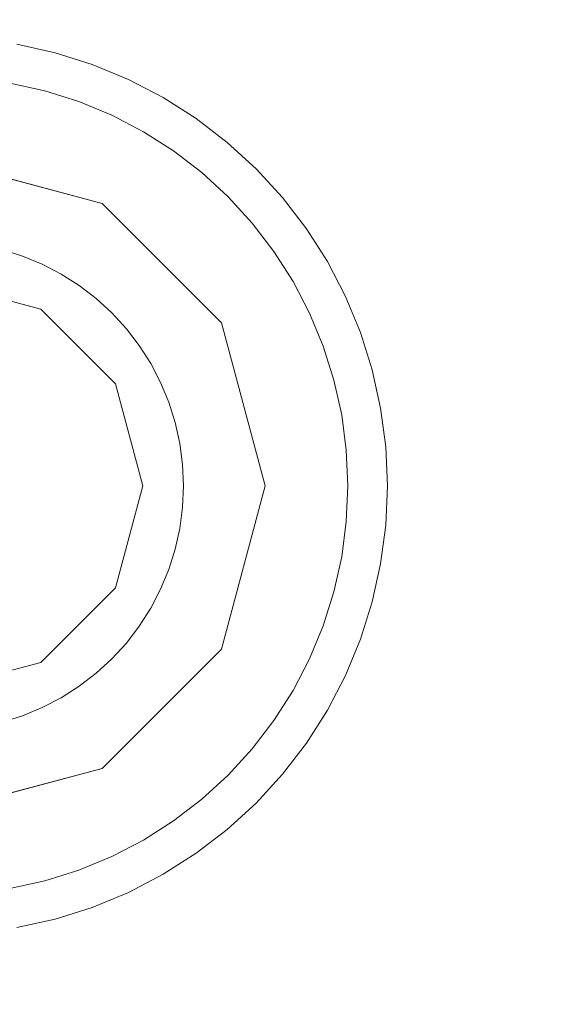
# Model space of a CAD drawing. Header units: inches. Extents: x -412 to -304, y -62 to 18.
# Tile 733 of 809: x -350.542 to -350.286, y -3.253 to -2.778. Entities that reach past the tile are written whole.
import ezdxf

# ---------------------------------------------------------------- set-up
doc = ezdxf.new("R2010")
doc.units = ezdxf.units.IN
doc.header["$LTSCALE"] = 32
doc.header["$MEASUREMENT"] = 0
for name, color, linetype, lineweight in [('Black', 7, 'Continuous', 18), ('DashLine', 7, 'Continuous', 13), ('Drawing', 7, 'Continuous', 18), ('Metal_HtAdjMech', 7, 'Continuous', 18), ('Metal_MP', 7, 'Continuous', 5), ('None', 7, 'Continuous', 18), ('SolidLine', 7, 'Continuous', 15), ('Wood_1-H', 7, 'Continuous', 13)]:
    doc.layers.add(name, color=color, linetype=linetype, lineweight=lineweight)

# ---------------------------------------------------------------- blocks, each defined once
blk = doc.blocks.new('Group-20')
at = {"layer": 'Black'}
for points in [[(-34.54794, 16.53613, 28.9791), (34.54794, 16.53613, 28.9791), (34.54794, -16.53613, 28.9791), (-34.54794, -16.53613, 28.9791)], [(-34.54794, 16.53613, 27.70079), (34.54794, 16.53613, 27.70079), (34.54794, -16.53613, 27.70079), (-34.54794, -16.53613, 27.70079)]]:
    blk.add_3dface(points, dxfattribs=at)
at = {"layer": 'Wood_1-H'}
for points in [[(-35.96494, 17.95313, 28.99879), (35.96494, 17.95313, 28.99879), (35.96494, -17.95313, 28.99879), (-35.96494, -17.95313, 28.99879)], [(-35.96494, 17.95313, 28.9791), (35.96494, 17.95313, 28.9791), (35.96494, -17.95313, 28.9791), (-35.96494, -17.95313, 28.9791)]]:
    blk.add_3dface(points, dxfattribs=at)
blk = doc.blocks.new('MP-Leg-502-89 (3D)')
at = {"layer": 'Metal_MP', "invisible_edges": 8}
for points in [[(-1.84436, 0.25, 5.29509), (-19.27102, 0.25, 1.8125), (-19.27102, -0.25, 1.8125), (-1.84436, -0.25, 5.29509)], [(-1.84436, -0.25, 2.30255), (-19.27102, -0.25, 0.3125), (-19.27102, 0.25, 0.3125), (-1.84436, 0.25, 2.30255)]]:
    blk.add_3dface(points, dxfattribs=at)
at = {"layer": 'Metal_MP'}
for points in [[(-1.84436, 0.25, 5.29509), (-1.84436, 0.25, 2.30255), (-19.27102, 0.25, 0.3125), (-19.27102, 0.25, 1.8125)], [(-1.84436, -0.25, 2.30255), (-1.84436, -0.25, 5.29509), (-19.27102, -0.25, 1.8125), (-19.27102, -0.25, 0.3125)]]:
    blk.add_3dface(points, dxfattribs=at)
blk = doc.blocks.new('MPHtAdjLeg-16-NoCable (3D)')
at = {"layer": 'DashLine', "color": 7, "xscale": -1, "rotation": 120}
blk.add_blockref('MP-Leg-502-89 (3D)', (0, 0), dxfattribs=at)
blk = doc.blocks.new('MpHtAdjBase-3 (3D)')
at = {"layer": 'Black', "color": 7}
blk.add_blockref('MPHtAdjLeg-16-NoCable (3D)', (-21.55512, 0), dxfattribs=at)
blk = doc.blocks.new('TIEndPipe-500 (3D)')
at = {"layer": 'Black'}
for points, invisible_edges in [([(-0.95518, 7.60976, -0.07874), (-0.96539, 7.60842, -0.07874), (-0.98248, 7.70535, -0.07874), (-0.96375, 7.70781, -0.07874)], 10), ([(-0.98248, 7.70535, -0.07874), (-0.98248, 7.70535, -0.01969), (-0.96375, 7.70781, -0.01969), (-0.96375, 7.70781, -0.07874)], 5), ([(-0.96375, 7.70781, -0.01969), (-0.98248, 7.70535, -0.01969), (-0.97916, 7.68653), (-0.96209, 7.68878)], 10), ([(-0.96375, 7.70781, -0.07874), (-0.94488, 7.70864, -0.07874), (-0.94488, 7.61021, -0.07874), (-0.95518, 7.60976, -0.07874)], 10), ([(-0.96375, 7.70781, -0.07874), (-0.96375, 7.70781, -0.01969), (-0.94488, 7.70864, -0.01969), (-0.94488, 7.70864, -0.07874)], 5), ([(-0.94488, 7.70864, -0.01969), (-0.96375, 7.70781, -0.01969), (-0.96209, 7.68878), (-0.94488, 7.68953)], 10), ([(-0.93459, 7.60976, -0.07874), (-0.94488, 7.61021, -0.07874), (-0.94488, 7.70864, -0.07874), (-0.92601, 7.70781, -0.07874)], 10), ([(-0.94488, 7.70864, -0.07874), (-0.94488, 7.70864, -0.01969), (-0.92601, 7.70781, -0.01969), (-0.92601, 7.70781, -0.07874)], 5), ([(-0.92601, 7.70781, -0.01969), (-0.94488, 7.70864, -0.01969), (-0.94488, 7.68953), (-0.92767, 7.68878)], 10), ([(-0.92601, 7.70781, -0.07874), (-0.90728, 7.70535, -0.07874), (-0.92437, 7.60842, -0.07874), (-0.93459, 7.60976, -0.07874)], 10), ([(-0.90728, 7.70535, -0.01969), (-0.92601, 7.70781, -0.01969), (-0.92767, 7.68878), (-0.9106, 7.68653)], 10), ([(-0.92601, 7.70781, -0.07874), (-0.92601, 7.70781, -0.01969), (-0.90728, 7.70535, -0.01969), (-0.90728, 7.70535, -0.07874)], 5), ([(-0.97545, 7.60619, -0.07874), (-0.98528, 7.60309, -0.07874), (-1.01894, 7.69558, -0.07874), (-1.00093, 7.70126, -0.07874)], 10), ([(-1.01894, 7.69558, -0.07874), (-1.01894, 7.69558, -0.01969), (-1.00093, 7.70126, -0.01969), (-1.00093, 7.70126, -0.07874)], 5), ([(-1.00093, 7.70126, -0.01969), (-1.01894, 7.69558, -0.01969), (-1.01241, 7.67762), (-0.99598, 7.6828)], 10), ([(-1.00093, 7.70126, -0.07874), (-0.98248, 7.70535, -0.07874), (-0.96539, 7.60842, -0.07874), (-0.97545, 7.60619, -0.07874)], 10), ([(-1.00093, 7.70126, -0.07874), (-1.00093, 7.70126, -0.01969), (-0.98248, 7.70535, -0.01969), (-0.98248, 7.70535, -0.07874)], 5), ([(-0.98248, 7.70535, -0.01969), (-1.00093, 7.70126, -0.01969), (-0.99598, 7.6828), (-0.97916, 7.68653)], 10), ([(-0.91431, 7.60619, -0.07874), (-0.92437, 7.60842, -0.07874), (-0.90728, 7.70535, -0.07874), (-0.88884, 7.70126, -0.07874)], 10), ([(-0.88884, 7.70126, -0.07874), (-0.87082, 7.69558, -0.07874), (-0.90449, 7.60309, -0.07874), (-0.91431, 7.60619, -0.07874)], 10), ([(-0.88884, 7.70126, -0.01969), (-0.90728, 7.70535, -0.01969), (-0.9106, 7.68653), (-0.89378, 7.6828)], 10), ([(-0.90728, 7.70535, -0.07874), (-0.90728, 7.70535, -0.01969), (-0.88884, 7.70126, -0.01969), (-0.88884, 7.70126, -0.07874)], 5), ([(-0.87082, 7.69558, -0.01969), (-0.88884, 7.70126, -0.01969), (-0.89378, 7.6828), (-0.87736, 7.67762)], 10), ([(-0.88884, 7.70126, -0.07874), (-0.88884, 7.70126, -0.01969), (-0.87082, 7.69558, -0.01969), (-0.87082, 7.69558, -0.07874)], 5), ([(-0.98528, 7.60309, -0.07874), (-0.9948, 7.59915, -0.07874), (-1.03639, 7.68835, -0.07874), (-1.01894, 7.69558, -0.07874)], 10), ([(-1.03639, 7.68835, -0.07874), (-1.03639, 7.68835, -0.01969), (-1.01894, 7.69558, -0.01969), (-1.01894, 7.69558, -0.07874)], 5), ([(-1.01894, 7.69558, -0.01969), (-1.03639, 7.68835, -0.01969), (-1.02832, 7.67103), (-1.01241, 7.67762)], 10), ([(-0.87082, 7.69558, -0.07874), (-0.85337, 7.68835, -0.07874), (-0.89497, 7.59915, -0.07874), (-0.90449, 7.60309, -0.07874)], 10), ([(-0.85337, 7.68835, -0.01969), (-0.87082, 7.69558, -0.01969), (-0.87736, 7.67762), (-0.86145, 7.67103)], 10), ([(-0.87082, 7.69558, -0.07874), (-0.87082, 7.69558, -0.01969), (-0.85337, 7.68835, -0.01969), (-0.85337, 7.68835, -0.07874)], 5), ([(-1.05315, 7.67963, -0.07874), (-1.03639, 7.68835, -0.07874), (-0.9948, 7.59915, -0.07874), (-1.00394, 7.59439, -0.07874)], 10), ([(-1.05315, 7.67963, -0.07874), (-1.05315, 7.67963, -0.01969), (-1.03639, 7.68835, -0.01969), (-1.03639, 7.68835, -0.07874)], 5), ([(-1.03639, 7.68835, -0.01969), (-1.05315, 7.67963, -0.01969), (-1.0436, 7.66308), (-1.02832, 7.67103)], 10), ([(-0.96209, 7.68878), (-0.97916, 7.68653), (-0.99598, 7.6828), (-0.94494, 7.59053)], 12), ([(-0.94494, 7.59053), (-0.94488, 7.68953), (-0.96209, 7.68878)], 9), ([(-0.92767, 7.68878), (-0.94488, 7.68953), (-0.94494, 7.59053)], 10), ([(-0.9106, 7.68653), (-0.92767, 7.68878), (-0.94494, 7.59053)], 10), ([(-0.88583, 7.59439, -0.07874), (-0.89497, 7.59915, -0.07874), (-0.85337, 7.68835, -0.07874), (-0.83661, 7.67963, -0.07874)], 10), ([(-0.83661, 7.67963, -0.01969), (-0.85337, 7.68835, -0.01969), (-0.86145, 7.67103), (-0.84617, 7.66308)], 10), ([(-0.85337, 7.68835, -0.07874), (-0.85337, 7.68835, -0.01969), (-0.83661, 7.67963, -0.01969), (-0.83661, 7.67963, -0.07874)], 5), ([(-0.99415, 7.57734), (-0.94494, 7.59053), (-0.99598, 7.6828), (-1.01241, 7.67762)], 10), ([(-0.89378, 7.6828), (-0.9106, 7.68653), (-0.94494, 7.59053), (-0.89573, 7.57734)], 10), ([(-0.89573, 7.57734), (-0.87736, 7.67762), (-0.89378, 7.6828)], 9), ([(-1.06908, 7.66948, -0.07874), (-1.05315, 7.67963, -0.07874), (-1.00394, 7.59439, -0.07874), (-1.01263, 7.58885, -0.07874)], 10), ([(-1.06908, 7.66948, -0.07874), (-1.06908, 7.66948, -0.01969), (-1.05315, 7.67963, -0.01969), (-1.05315, 7.67963, -0.07874)], 5), ([(-1.05315, 7.67963, -0.01969), (-1.06908, 7.66948, -0.01969), (-1.05812, 7.65383), (-1.0436, 7.66308)], 10), ([(-1.01241, 7.67762), (-1.02832, 7.67103), (-0.99415, 7.57734)], 10), ([(-0.89573, 7.57734), (-0.84617, 7.66308), (-0.86145, 7.67103), (-0.87736, 7.67762)], 9), ([(-0.87714, 7.58885, -0.07874), (-0.88583, 7.59439, -0.07874), (-0.83661, 7.67963, -0.07874), (-0.82068, 7.66948, -0.07874)], 10), ([(-0.82068, 7.66948, -0.01969), (-0.83661, 7.67963, -0.01969), (-0.84617, 7.66308), (-0.83164, 7.65383)], 10), ([(-0.83661, 7.67963, -0.07874), (-0.83661, 7.67963, -0.01969), (-0.82068, 7.66948, -0.01969), (-0.82068, 7.66948, -0.07874)], 5), ([(-1.01263, 7.58885, -0.07874), (-1.0208, 7.58258, -0.07874), (-1.08407, 7.65798, -0.07874), (-1.06908, 7.66948, -0.07874)], 10), ([(-1.08407, 7.65798, -0.07874), (-1.08407, 7.65798, -0.01969), (-1.06908, 7.66948, -0.01969), (-1.06908, 7.66948, -0.07874)], 5), ([(-1.06908, 7.66948, -0.01969), (-1.08407, 7.65798, -0.01969), (-1.07179, 7.64334), (-1.05812, 7.65383)], 10), ([(-1.02832, 7.67103), (-1.0436, 7.66308), (-0.99415, 7.57734)], 10), ([(-0.82068, 7.66948, -0.07874), (-0.8057, 7.65798, -0.07874), (-0.86896, 7.58258, -0.07874), (-0.87714, 7.58885, -0.07874)], 10), ([(-0.8057, 7.65798, -0.01969), (-0.82068, 7.66948, -0.01969), (-0.83164, 7.65383), (-0.81798, 7.64334)], 10), ([(-0.82068, 7.66948, -0.07874), (-0.82068, 7.66948, -0.01969), (-0.8057, 7.65798, -0.01969), (-0.8057, 7.65798, -0.07874)], 5), ([(-0.99415, 7.57734), (-1.0436, 7.66308), (-1.05812, 7.65383), (-1.07179, 7.64334)], 9), ([(-0.83164, 7.65383), (-0.84617, 7.66308), (-0.89573, 7.57734)], 10), ([(-1.098, 7.64522, -0.07874), (-1.08407, 7.65798, -0.07874), (-1.0208, 7.58258, -0.07874), (-1.0284, 7.57562, -0.07874)], 10), ([(-1.098, 7.64522, -0.07874), (-1.098, 7.64522, -0.01969), (-1.08407, 7.65798, -0.01969), (-1.08407, 7.65798, -0.07874)], 5), ([(-1.08407, 7.65798, -0.01969), (-1.098, 7.64522, -0.01969), (-1.08448, 7.63171), (-1.07179, 7.64334)], 10), ([(-0.81798, 7.64334), (-0.83164, 7.65383), (-0.89573, 7.57734)], 10), ([(-0.86137, 7.57562, -0.07874), (-0.86896, 7.58258, -0.07874), (-0.8057, 7.65798, -0.07874), (-0.79177, 7.64522, -0.07874)], 10), ([(-0.79177, 7.64522, -0.01969), (-0.8057, 7.65798, -0.01969), (-0.81798, 7.64334), (-0.80528, 7.63171)], 10), ([(-0.8057, 7.65798, -0.07874), (-0.8057, 7.65798, -0.01969), (-0.79177, 7.64522, -0.01969), (-0.79177, 7.64522, -0.07874)], 5), ([(-1.11076, 7.63129, -0.07874), (-1.098, 7.64522, -0.07874), (-1.0284, 7.57562, -0.07874), (-1.03536, 7.56802, -0.07874)], 10), ([(-1.11076, 7.63129, -0.07874), (-1.11076, 7.63129, -0.01969), (-1.098, 7.64522, -0.01969), (-1.098, 7.64522, -0.07874)], 5), ([(-1.098, 7.64522, -0.01969), (-1.11076, 7.63129, -0.01969), (-1.09612, 7.61901), (-1.08448, 7.63171)], 10), ([(-0.8544, 7.56802, -0.07874), (-0.86137, 7.57562, -0.07874), (-0.79177, 7.64522, -0.07874), (-0.77901, 7.63129, -0.07874)], 10), ([(-0.77901, 7.63129, -0.01969), (-0.79177, 7.64522, -0.01969), (-0.80528, 7.63171), (-0.79364, 7.61901)], 10), ([(-0.79177, 7.64522, -0.07874), (-0.79177, 7.64522, -0.01969), (-0.77901, 7.63129, -0.01969), (-0.77901, 7.63129, -0.07874)], 5), ([(-0.99415, 7.57734), (-1.07179, 7.64334), (-1.08448, 7.63171)], 9), ([(-0.89573, 7.57734), (-0.8597, 7.54132), (-0.80528, 7.63171), (-0.81798, 7.64334)], 10), ([(-1.03536, 7.56802, -0.07874), (-1.04163, 7.55985, -0.07874), (-1.12226, 7.6163, -0.07874), (-1.11076, 7.63129, -0.07874)], 10), ([(-1.12226, 7.6163, -0.07874), (-1.12226, 7.6163, -0.01969), (-1.11076, 7.63129, -0.01969), (-1.11076, 7.63129, -0.07874)], 5), ([(-1.11076, 7.63129, -0.01969), (-1.12226, 7.6163, -0.01969), (-1.1066, 7.60534), (-1.09612, 7.61901)], 10), ([(-1.08448, 7.63171), (-1.09612, 7.61901), (-1.03018, 7.54132), (-0.99415, 7.57734)], 10), ([(-0.78316, 7.60534), (-0.79364, 7.61901), (-0.80528, 7.63171), (-0.8597, 7.54132)], 12), ([(-0.77901, 7.63129, -0.07874), (-0.76751, 7.6163, -0.07874), (-0.84813, 7.55985, -0.07874), (-0.8544, 7.56802, -0.07874)], 10), ([(-0.76751, 7.6163, -0.01969), (-0.77901, 7.63129, -0.01969), (-0.79364, 7.61901), (-0.78316, 7.60534)], 10), ([(-0.77901, 7.63129, -0.07874), (-0.77901, 7.63129, -0.01969), (-0.76751, 7.6163, -0.01969), (-0.76751, 7.6163, -0.07874)], 5), ([(-1.13241, 7.60037, -0.07874), (-1.12226, 7.6163, -0.07874), (-1.04163, 7.55985, -0.07874), (-1.04717, 7.55116, -0.07874)], 10), ([(-1.13241, 7.60037, -0.07874), (-1.13241, 7.60037, -0.01969), (-1.12226, 7.6163, -0.01969), (-1.12226, 7.6163, -0.07874)], 5), ([(-1.12226, 7.6163, -0.01969), (-1.13241, 7.60037, -0.01969), (-1.11586, 7.59082), (-1.1066, 7.60534)], 10), ([(-1.09612, 7.61901), (-1.1066, 7.60534), (-1.03018, 7.54132)], 10), ([(-0.8426, 7.55116, -0.07874), (-0.84813, 7.55985, -0.07874), (-0.76751, 7.6163, -0.07874), (-0.75736, 7.60037, -0.07874)], 10), ([(-0.75736, 7.60037, -0.01969), (-0.76751, 7.6163, -0.01969), (-0.78316, 7.60534), (-0.7739, 7.59082)], 10), ([(-0.76751, 7.6163, -0.07874), (-0.76751, 7.6163, -0.01969), (-0.75736, 7.60037, -0.01969), (-0.75736, 7.60037, -0.07874)], 5), ([(-0.99415, 7.57734, -0.15748), (-0.94494, 7.59053, -0.15748), (-0.97545, 7.60619, -0.15748), (-0.98528, 7.60309, -0.15748)], 10), ([(-0.98528, 7.60309, -0.15748), (-0.98528, 7.60309, -0.07874), (-0.97545, 7.60619, -0.07874), (-0.97545, 7.60619, -0.15748)], 5), ([(-0.94494, 7.59053, -0.15748), (-0.95518, 7.60976, -0.15748), (-0.96539, 7.60842, -0.15748), (-0.97545, 7.60619, -0.15748)], 9), ([(-0.97545, 7.60619, -0.15748), (-0.97545, 7.60619, -0.07874), (-0.96539, 7.60842, -0.07874), (-0.96539, 7.60842, -0.15748)], 5), ([(-0.96539, 7.60842, -0.15748), (-0.96539, 7.60842, -0.07874), (-0.95518, 7.60976, -0.07874), (-0.95518, 7.60976, -0.15748)], 5), ([(-0.95518, 7.60976, -0.15748), (-0.95518, 7.60976, -0.07874), (-0.94488, 7.61021, -0.07874), (-0.94488, 7.61021, -0.15748)], 5), ([(-0.94494, 7.59053, -0.15748), (-0.94488, 7.61021, -0.15748), (-0.95518, 7.60976, -0.15748)], 9), ([(-0.93459, 7.60976, -0.15748), (-0.94488, 7.61021, -0.15748), (-0.94494, 7.59053, -0.15748)], 10), ([(-0.92437, 7.60842, -0.15748), (-0.93459, 7.60976, -0.15748), (-0.94494, 7.59053, -0.15748)], 10), ([(-0.94494, 7.59053, -0.15748), (-0.89573, 7.57734, -0.15748), (-0.91431, 7.60619, -0.15748), (-0.92437, 7.60842, -0.15748)], 10), ([(-0.94488, 7.61021, -0.15748), (-0.94488, 7.61021, -0.07874), (-0.93459, 7.60976, -0.07874), (-0.93459, 7.60976, -0.15748)], 5), ([(-0.93459, 7.60976, -0.15748), (-0.93459, 7.60976, -0.07874), (-0.92437, 7.60842, -0.07874), (-0.92437, 7.60842, -0.15748)], 5), ([(-0.92437, 7.60842, -0.15748), (-0.92437, 7.60842, -0.07874), (-0.91431, 7.60619, -0.07874), (-0.91431, 7.60619, -0.15748)], 5), ([(-0.91431, 7.60619, -0.15748), (-0.91431, 7.60619, -0.07874), (-0.90449, 7.60309, -0.07874), (-0.90449, 7.60309, -0.15748)], 5), ([(-0.90449, 7.60309, -0.15748), (-0.91431, 7.60619, -0.15748), (-0.89573, 7.57734, -0.15748)], 10), ([(-1.1066, 7.60534), (-1.11586, 7.59082), (-1.03018, 7.54132)], 10), ([(-0.98528, 7.60309, -0.15748), (-0.9948, 7.59915, -0.15748), (-1.00394, 7.59439, -0.15748), (-0.99415, 7.57734, -0.15748)], 12), ([(-0.9948, 7.59915, -0.15748), (-0.9948, 7.59915, -0.07874), (-0.98528, 7.60309, -0.07874), (-0.98528, 7.60309, -0.15748)], 5), ([(-0.90449, 7.60309, -0.15748), (-0.90449, 7.60309, -0.07874), (-0.89497, 7.59915, -0.07874), (-0.89497, 7.59915, -0.15748)], 5), ([(-0.89573, 7.57734, -0.15748), (-0.88583, 7.59439, -0.15748), (-0.89497, 7.59915, -0.15748), (-0.90449, 7.60309, -0.15748)], 9), ([(-0.8597, 7.54132), (-0.7739, 7.59082), (-0.78316, 7.60534)], 9), ([(-1.04717, 7.55116, -0.07874), (-1.05193, 7.54202, -0.07874), (-1.14113, 7.58361, -0.07874), (-1.13241, 7.60037, -0.07874)], 10), ([(-1.14113, 7.58361, -0.07874), (-1.14113, 7.58361, -0.01969), (-1.13241, 7.60037, -0.01969), (-1.13241, 7.60037, -0.07874)], 5), ([(-1.13241, 7.60037, -0.01969), (-1.14113, 7.58361, -0.01969), (-1.12381, 7.57554), (-1.11586, 7.59082)], 10), ([(-1.00394, 7.59439, -0.15748), (-1.00394, 7.59439, -0.07874), (-0.9948, 7.59915, -0.07874), (-0.9948, 7.59915, -0.15748)], 5), ([(-0.89497, 7.59915, -0.15748), (-0.89497, 7.59915, -0.07874), (-0.88583, 7.59439, -0.07874), (-0.88583, 7.59439, -0.15748)], 5), ([(-0.75736, 7.60037, -0.07874), (-0.74863, 7.58361, -0.07874), (-0.83784, 7.54202, -0.07874), (-0.8426, 7.55116, -0.07874)], 10), ([(-0.74863, 7.58361, -0.01969), (-0.75736, 7.60037, -0.01969), (-0.7739, 7.59082), (-0.76595, 7.57554)], 10), ([(-0.75736, 7.60037, -0.07874), (-0.75736, 7.60037, -0.01969), (-0.74863, 7.58361, -0.01969), (-0.74863, 7.58361, -0.07874)], 5), ([(-1.01263, 7.58885, -0.15748), (-1.01263, 7.58885, -0.07874), (-1.00394, 7.59439, -0.07874), (-1.00394, 7.59439, -0.15748)], 5), ([(-0.99415, 7.57734, -0.15748), (-1.00394, 7.59439, -0.15748), (-1.01263, 7.58885, -0.15748)], 9), ([(-0.87714, 7.58885, -0.15748), (-0.88583, 7.59439, -0.15748), (-0.89573, 7.57734, -0.15748)], 10), ([(-0.88583, 7.59439, -0.15748), (-0.88583, 7.59439, -0.07874), (-0.87714, 7.58885, -0.07874), (-0.87714, 7.58885, -0.15748)], 5), ([(-1.03018, 7.54132), (-1.11586, 7.59082), (-1.12381, 7.57554)], 9), ([(-0.99415, 7.57734, -0.15748), (-1.01263, 7.58885, -0.15748), (-1.0208, 7.58258, -0.15748), (-1.0284, 7.57562, -0.15748)], 9), ([(-1.0208, 7.58258, -0.15748), (-1.0208, 7.58258, -0.07874), (-1.01263, 7.58885, -0.07874), (-1.01263, 7.58885, -0.15748)], 5), ([(-0.86896, 7.58258, -0.15748), (-0.87714, 7.58885, -0.15748), (-0.89573, 7.57734, -0.15748)], 10), ([(-0.87714, 7.58885, -0.15748), (-0.87714, 7.58885, -0.07874), (-0.86896, 7.58258, -0.07874), (-0.86896, 7.58258, -0.15748)], 5), ([(-0.76595, 7.57554), (-0.7739, 7.59082), (-0.8597, 7.54132)], 10), ([(-1.14836, 7.56616, -0.07874), (-1.14113, 7.58361, -0.07874), (-1.05193, 7.54202, -0.07874), (-1.05587, 7.5325, -0.07874)], 10), ([(-1.14836, 7.56616, -0.07874), (-1.14836, 7.56616, -0.01969), (-1.14113, 7.58361, -0.01969), (-1.14113, 7.58361, -0.07874)], 5), ([(-1.14113, 7.58361, -0.01969), (-1.14836, 7.56616, -0.01969), (-1.1304, 7.55963), (-1.12381, 7.57554)], 10), ([(-1.0284, 7.57562, -0.15748), (-1.0284, 7.57562, -0.07874), (-1.0208, 7.58258, -0.07874), (-1.0208, 7.58258, -0.15748)], 5), ([(-0.89573, 7.57734, -0.15748), (-0.8597, 7.54132, -0.15748), (-0.86137, 7.57562, -0.15748), (-0.86896, 7.58258, -0.15748)], 10), ([(-0.86896, 7.58258, -0.15748), (-0.86896, 7.58258, -0.07874), (-0.86137, 7.57562, -0.07874), (-0.86137, 7.57562, -0.15748)], 5), ([(-0.83389, 7.5325, -0.07874), (-0.83784, 7.54202, -0.07874), (-0.74863, 7.58361, -0.07874), (-0.74141, 7.56616, -0.07874)], 10), ([(-0.74141, 7.56616, -0.01969), (-0.74863, 7.58361, -0.01969), (-0.76595, 7.57554), (-0.75936, 7.55963)], 10), ([(-0.74863, 7.58361, -0.07874), (-0.74863, 7.58361, -0.01969), (-0.74141, 7.56616, -0.01969), (-0.74141, 7.56616, -0.07874)], 5), ([(-1.03018, 7.54132), (-1.12381, 7.57554), (-1.1304, 7.55963), (-1.13558, 7.5432)], 9), ([(-1.0284, 7.57562, -0.15748), (-1.03536, 7.56802, -0.15748), (-1.03018, 7.54132, -0.15748), (-0.99415, 7.57734, -0.15748)], 10), ([(-1.03536, 7.56802, -0.15748), (-1.03536, 7.56802, -0.07874), (-1.0284, 7.57562, -0.07874), (-1.0284, 7.57562, -0.15748)], 5), ([(-0.86137, 7.57562, -0.15748), (-0.86137, 7.57562, -0.07874), (-0.8544, 7.56802, -0.07874), (-0.8544, 7.56802, -0.15748)], 5), ([(-0.8597, 7.54132, -0.15748), (-0.8544, 7.56802, -0.15748), (-0.86137, 7.57562, -0.15748)], 9), ([(-0.75936, 7.55963), (-0.76595, 7.57554), (-0.8597, 7.54132)], 10), ([(-1.03536, 7.56802, -0.15748), (-1.04163, 7.55985, -0.15748), (-1.04717, 7.55116, -0.15748), (-1.03018, 7.54132, -0.15748)], 12), ([(-1.04163, 7.55985, -0.15748), (-1.04163, 7.55985, -0.07874), (-1.03536, 7.56802, -0.07874), (-1.03536, 7.56802, -0.15748)], 5), ([(-0.8597, 7.54132, -0.15748), (-0.8426, 7.55116, -0.15748), (-0.84813, 7.55985, -0.15748), (-0.8544, 7.56802, -0.15748)], 9), ([(-0.8544, 7.56802, -0.15748), (-0.8544, 7.56802, -0.07874), (-0.84813, 7.55985, -0.07874), (-0.84813, 7.55985, -0.15748)], 5), ([(-1.05587, 7.5325, -0.07874), (-1.05897, 7.52267, -0.07874), (-1.15404, 7.54815, -0.07874), (-1.14836, 7.56616, -0.07874)], 10), ([(-1.15404, 7.54815, -0.07874), (-1.15404, 7.54815, -0.01969), (-1.14836, 7.56616, -0.01969), (-1.14836, 7.56616, -0.07874)], 5), ([(-1.14836, 7.56616, -0.01969), (-1.15404, 7.54815, -0.01969), (-1.13558, 7.5432), (-1.1304, 7.55963)], 10), ([(-0.74141, 7.56616, -0.07874), (-0.73572, 7.54815, -0.07874), (-0.8308, 7.52267, -0.07874), (-0.83389, 7.5325, -0.07874)], 10), ([(-0.73572, 7.54815, -0.01969), (-0.74141, 7.56616, -0.01969), (-0.75936, 7.55963), (-0.75418, 7.5432)], 10), ([(-0.74141, 7.56616, -0.07874), (-0.74141, 7.56616, -0.01969), (-0.73572, 7.54815, -0.01969), (-0.73572, 7.54815, -0.07874)], 5), ([(-1.04717, 7.55116, -0.15748), (-1.04717, 7.55116, -0.07874), (-1.04163, 7.55985, -0.07874), (-1.04163, 7.55985, -0.15748)], 5), ([(-0.8597, 7.54132), (-0.84652, 7.4921), (-0.75418, 7.5432), (-0.75936, 7.55963)], 10), ([(-0.84813, 7.55985, -0.15748), (-0.84813, 7.55985, -0.07874), (-0.8426, 7.55116, -0.07874), (-0.8426, 7.55116, -0.15748)], 5), ([(-1.03018, 7.54132, -0.15748), (-1.04717, 7.55116, -0.15748), (-1.05193, 7.54202, -0.15748), (-1.05587, 7.5325, -0.15748)], 9), ([(-1.05193, 7.54202, -0.15748), (-1.05193, 7.54202, -0.07874), (-1.04717, 7.55116, -0.07874), (-1.04717, 7.55116, -0.15748)], 5), ([(-0.83389, 7.5325, -0.15748), (-0.83784, 7.54202, -0.15748), (-0.8426, 7.55116, -0.15748), (-0.8597, 7.54132, -0.15748)], 12), ([(-0.8426, 7.55116, -0.15748), (-0.8426, 7.55116, -0.07874), (-0.83784, 7.54202, -0.07874), (-0.83784, 7.54202, -0.15748)], 5), ([(-1.15813, 7.5297, -0.07874), (-1.15404, 7.54815, -0.07874), (-1.05897, 7.52267, -0.07874), (-1.0612, 7.51261, -0.07874)], 10), ([(-1.15813, 7.5297, -0.07874), (-1.15813, 7.5297, -0.01969), (-1.15404, 7.54815, -0.01969), (-1.15404, 7.54815, -0.07874)], 5), ([(-1.15404, 7.54815, -0.01969), (-1.15813, 7.5297, -0.01969), (-1.13931, 7.52639), (-1.13558, 7.5432)], 10), ([(-0.82857, 7.51261, -0.07874), (-0.8308, 7.52267, -0.07874), (-0.73572, 7.54815, -0.07874), (-0.73164, 7.5297, -0.07874)], 10), ([(-0.73164, 7.5297, -0.01969), (-0.73572, 7.54815, -0.01969), (-0.75418, 7.5432), (-0.75045, 7.52639)], 10), ([(-0.73572, 7.54815, -0.07874), (-0.73572, 7.54815, -0.01969), (-0.73164, 7.5297, -0.01969), (-0.73164, 7.5297, -0.07874)], 5), ([(-1.13558, 7.5432), (-1.13931, 7.52639), (-1.04337, 7.4921), (-1.03018, 7.54132)], 10), ([(-1.05897, 7.52267, -0.15748), (-1.0612, 7.51261, -0.15748), (-1.04337, 7.4921, -0.15748), (-1.03018, 7.54132, -0.15748)], 10), ([(-1.03018, 7.54132, -0.15748), (-1.05587, 7.5325, -0.15748), (-1.05897, 7.52267, -0.15748)], 9), ([(-1.05587, 7.5325, -0.15748), (-1.05587, 7.5325, -0.07874), (-1.05193, 7.54202, -0.07874), (-1.05193, 7.54202, -0.15748)], 5), ([(-0.8308, 7.52267, -0.15748), (-0.83389, 7.5325, -0.15748), (-0.8597, 7.54132, -0.15748), (-0.84652, 7.4921, -0.15748)], 10), ([(-0.84652, 7.4921), (-0.75045, 7.52639), (-0.75418, 7.5432)], 9), ([(-0.83784, 7.54202, -0.15748), (-0.83784, 7.54202, -0.07874), (-0.83389, 7.5325, -0.07874), (-0.83389, 7.5325, -0.15748)], 5), ([(-1.05897, 7.52267, -0.15748), (-1.05897, 7.52267, -0.07874), (-1.05587, 7.5325, -0.07874), (-1.05587, 7.5325, -0.15748)], 5), ([(-0.83389, 7.5325, -0.15748), (-0.83389, 7.5325, -0.07874), (-0.8308, 7.52267, -0.07874), (-0.8308, 7.52267, -0.15748)], 5)]:
    blk.add_3dface(points, dxfattribs=dict(at, invisible_edges=invisible_edges))
for points in [[(-0.99415, 7.57734, -0.15748), (-0.99415, 7.57734), (-0.94494, 7.59053), (-0.94494, 7.59053, -0.15748)], [(-0.94494, 7.59053, -0.15748), (-0.94494, 7.59053), (-0.89573, 7.57734), (-0.89573, 7.57734, -0.15748)], [(-1.03018, 7.54132, -0.15748), (-1.03018, 7.54132), (-0.99415, 7.57734), (-0.99415, 7.57734, -0.15748)], [(-0.89573, 7.57734, -0.15748), (-0.89573, 7.57734), (-0.8597, 7.54132), (-0.8597, 7.54132, -0.15748)], [(-1.04337, 7.4921, -0.15748), (-1.04337, 7.4921), (-1.03018, 7.54132), (-1.03018, 7.54132, -0.15748)], [(-0.8597, 7.54132, -0.15748), (-0.8597, 7.54132), (-0.84652, 7.4921), (-0.84652, 7.4921, -0.15748)]]:
    blk.add_3dface(points, dxfattribs=at)
at = {"layer": 'Metal_HtAdjMech'}
for points, invisible_edges in [([(-1.45669, 9.86172, -0.07874), (-1.53543, 9.86172, -0.07874), (-1.02362, 7.62848, -0.07874), (-0.94488, 7.64958, -0.07874)], 10), ([(-1.53543, 9.86172, -0.07874), (-1.08126, 7.57084, -0.07874), (-1.02362, 7.62848, -0.07874)], 9), ([(-1.10236, 7.4921, -0.07874), (-1.53543, 9.86172, -0.07874), (-1.45669, 2.88977, -0.07874)], 11), ([(-1.10236, 7.4921, -0.07874), (-1.08126, 7.57084, -0.07874), (-1.53543, 9.86172, -0.07874)], 10), ([(-1.45669, 9.86172, -0.15748), (-0.43307, 9.85828, -0.15748), (-0.86614, 7.62848, -0.15748), (-0.94488, 7.64958, -0.15748)], 10), ([(-0.94488, 7.64958, -0.15748), (-1.02362, 7.62848, -0.15748), (-1.45669, 9.86172, -0.15748)], 10), ([(-1.45669, 2.88977, -0.15748), (-1.45669, 9.86172, -0.15748), (-1.10236, 7.4921, -0.15748)], 10), ([(-1.02362, 7.62848, -0.15748), (-1.08126, 7.57084, -0.15748), (-1.45669, 9.86172, -0.15748)], 10), ([(-1.08126, 7.57084, -0.15748), (-1.10236, 7.4921, -0.15748), (-1.45669, 9.86172, -0.15748)], 10), ([(-0.43307, 9.85828, -0.07874), (-1.45669, 9.86172, -0.07874), (-0.94488, 7.64958, -0.07874)], 10), ([(-0.7874, 7.4921, -0.15748), (-0.43307, 9.85828, -0.15748), (-1.08126, 4.61809, -0.15748)], 11), ([(-1.02362, 4.67573, -0.15748), (-1.08126, 4.61809, -0.15748), (-0.43307, 9.85828, -0.15748)], 10), ([(-0.94488, 4.69683, -0.15748), (-1.02362, 4.67573, -0.15748), (-0.43307, 9.85828, -0.15748)], 10), ([(-0.43307, 9.85828, -0.15748), (-0.35433, 9.77954, -0.15748), (-0.86614, 4.67573, -0.15748), (-0.94488, 4.69683, -0.15748)], 10), ([(-0.94488, 7.64958, -0.07874), (-0.86614, 7.62848, -0.07874), (-0.35433, 9.77954, -0.07874), (-0.43307, 9.85828, -0.07874)], 10), ([(-0.43307, 9.85828, -0.15748), (-0.8085, 7.57084, -0.15748), (-0.86614, 7.62848, -0.15748)], 9), ([(-0.7874, 7.4921, -0.15748), (-0.8085, 7.57084, -0.15748), (-0.43307, 9.85828, -0.15748)], 10), ([(-0.35433, 9.77954, -0.15748), (-0.8085, 4.61809, -0.15748), (-0.86614, 4.67573, -0.15748)], 9), ([(-0.86614, 7.62848, -0.07874), (-0.8085, 7.57084, -0.07874), (-0.35433, 9.77954, -0.07874)], 10), ([(-0.7874, 4.53935, -0.15748), (-0.8085, 4.61809, -0.15748), (-0.35433, 9.77954, -0.15748), (-0.35433, 3.2441, -0.15748)], 10), ([(-0.8085, 4.61809, -0.07874), (-0.35433, 9.77954, -0.07874), (-0.7874, 7.4921, -0.07874)], 11), ([(-0.8085, 4.61809, -0.07874), (-0.7874, 4.53935, -0.07874), (-0.35433, 3.2441, -0.07874), (-0.35433, 9.77954, -0.07874)], 10), ([(-0.8085, 7.57084, -0.07874), (-0.7874, 7.4921, -0.07874), (-0.35433, 9.77954, -0.07874)], 10)]:
    blk.add_3dface(points, dxfattribs=dict(at, invisible_edges=invisible_edges))
for points in [[(-1.02362, 7.62848, -0.07874), (-1.02362, 7.62848, -0.15748), (-0.94488, 7.64958, -0.15748), (-0.94488, 7.64958, -0.07874)], [(-0.94488, 7.64958, -0.07874), (-0.94488, 7.64958, -0.15748), (-0.86614, 7.62848, -0.15748), (-0.86614, 7.62848, -0.07874)], [(-1.08126, 7.57084, -0.07874), (-1.08126, 7.57084, -0.15748), (-1.02362, 7.62848, -0.15748), (-1.02362, 7.62848, -0.07874)], [(-0.86614, 7.62848, -0.07874), (-0.86614, 7.62848, -0.15748), (-0.8085, 7.57084, -0.15748), (-0.8085, 7.57084, -0.07874)], [(-1.10236, 7.4921, -0.07874), (-1.10236, 7.4921, -0.15748), (-1.08126, 7.57084, -0.15748), (-1.08126, 7.57084, -0.07874)], [(-0.8085, 7.57084, -0.07874), (-0.8085, 7.57084, -0.15748), (-0.7874, 7.4921, -0.15748), (-0.7874, 7.4921, -0.07874)]]:
    blk.add_3dface(points, dxfattribs=at)
blk = doc.blocks.new('Group-23')
at = {"layer": 'None'}
blk.add_blockref('Group-20', (0, 0), dxfattribs=at)
at = {"layer": 'SolidLine', "color": 7}
for name, p in [('MpHtAdjBase-3 (3D)', (0, 0)), ('TIEndPipe-500 (3D)', (-21.55512, 0, 27.70079))]:
    blk.add_blockref(name, p, dxfattribs=at)
blk = doc.blocks.new('MP Ht Adju Rect Table (3D)')
at = {"layer": 'None'}
blk.add_blockref('Group-23', (0, 0), dxfattribs=at)
at = {"layer": 'Drawing', "color": 0, "flags": 1}
for tag in ['Tag', 'Catalog', 'Option1', 'Option2', 'Option3', 'Option4', 'Option5', 'Option6', 'Option7', 'Option8', 'Option9', 'Option10', 'Option11', 'Option12', 'Custom', 'FinishGroup', 'Discount', 'Item2', 'Item3', 'Item6', 'Item9', 'Item10', 'Item12', 'Item13', 'Item16', 'Item19', 'Item20', 'Item21', 'Item22', 'Item23', 'Item24', 'Item25', 'Item8', 'Item18', 'Item1', 'Item4', 'Item5', 'Item7', 'Item11', 'Item14', 'Item15', 'Item17']:
    blk.add_attdef(tag, (-16.60664, -46.53056), '', height=0.00709, dxfattribs=at)

msp = doc.modelspace()

# ---------------------------------------------------------------- block references
at = {"layer": 'Drawing', "rotation": 270}
msp.add_blockref('MP Ht Adju Rect Table (3D)', (-358.07283, -25.50309), dxfattribs=at)

doc.saveas('drawing.dxf')
